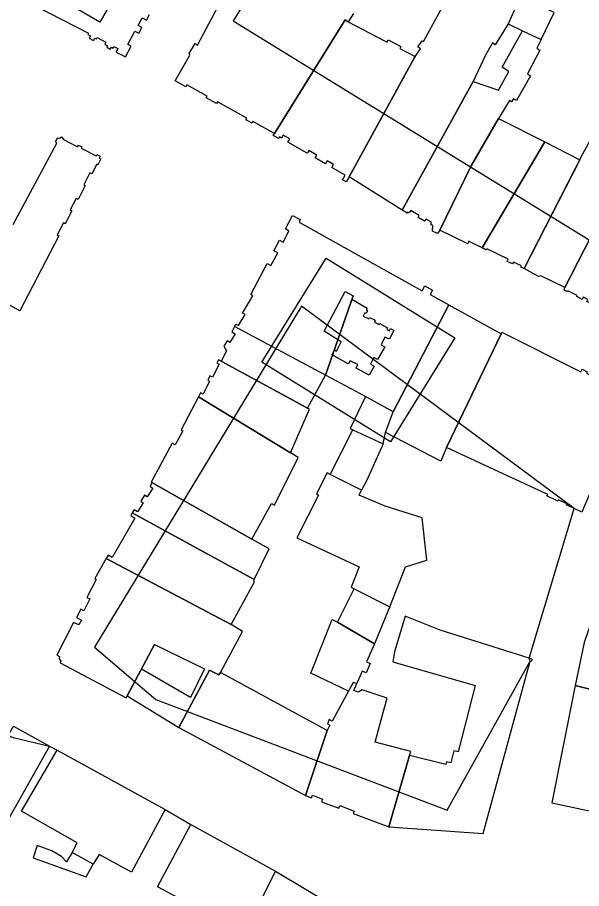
# Model space of a CAD drawing. Extents: x -293619 to -291580, y 30940 to 32770.
# Drawn here: x -291632.923 to -291630.174, y 30969.99 to 30974.237 of the extents above; entities that cross this region are included whole.
import ezdxf

# ---------------------------------------------------------------- set-up
doc = ezdxf.new("R2010")
doc.units = 0
doc.layers.add('RAMKA_I_OPISY', color=7, linetype='Continuous')

msp = doc.modelspace()

# ---------------------------------------------------------------- linework, layer by layer
at = {"layer": 'RAMKA_I_OPISY'}
for points in [[(-291633.1467, 30977.0536), (-291631.4474, 30976.0706), (-291632.5218, 30974.2134), (-291634.2211, 30975.1965)], [(-291629.3552, 30973.4126), (-291629.2348, 30973.6328), (-291628.8757, 30974.6465), (-291630.9206, 30975.74), (-291631.8721, 30974.2205), (-291629.8414, 30972.9708)], [(-291630.4718, 30974.3397), (-291630.5308, 30974.206), (-291630.4621, 30974.1714), (-291630.3707, 30974.1284), (-291630.3071, 30974.2604)], [(-291631.3055, 30973.46), (-291631.3202, 30973.4351), (-291631.3383, 30973.4453), (-291631.3256, 30973.4673), (-291631.3902, 30973.5047), (-291631.3818, 30973.5193), (-291631.4131, 30973.5374), (-291631.4212, 30973.5227), (-291631.472, 30973.5521), (-291631.464, 30973.5657), (-291631.5029, 30973.5882), (-291631.5107, 30973.5745), (-291631.6045, 30973.6288), (-291631.5958, 30973.6445), (-291631.6283, 30973.662), (-291631.6356, 30973.6486), (-291631.6453, 30973.6547), (-291631.6496, 30973.6466), (-291631.6772, 30973.6615), (-291631.6707, 30973.6712), (-291631.3258, 30974.2242), (-291631.3118, 30974.2155), (-291631.1679, 30974.1409), (-291631.1212, 30974.1167), (-291631.1159, 30974.1271), (-291631.054, 30974.095), (-291631.0589, 30974.0854), (-291630.9849, 30974.0463), (-291630.9879, 30974.0419)], [(-291630.8649, 30973.2003), (-291630.8752, 30973.1832), (-291630.8998, 30973.1943), (-291630.8992, 30973.2222), (-291630.9076, 30973.2279), (-291630.9047, 30973.2386), (-291630.9317, 30973.2539), (-291630.9385, 30973.243), (-291630.9698, 30973.2619), (-291630.9643, 30973.2709), (-291631.0059, 30973.2959), (-291631.0134, 30973.2833), (-291631.021, 30973.2876), (-291631.0242, 30973.2822), (-291631.0475, 30973.2966), (-291631.0361, 30973.3179), (-291630.7023, 30973.925), (-291630.5787, 30973.8828), (-291630.5284, 30973.9726), (-291630.56, 30973.9948), (-291630.4621, 30974.1714), (-291630.3707, 30974.1284), (-291630.392, 30974.0873), (-291630.3771, 30974.0772), (-291630.4367, 30973.9623), (-291630.4218, 30973.9516), (-291630.4915, 30973.8318), (-291630.5057, 30973.8401), (-291630.5145, 30973.825), (-291630.5251, 30973.8311), (-291630.5792, 30973.7443), (-291630.7118, 30973.5132)], [(-291630.6579, 30973.1134), (-291630.711, 30973.1396), (-291630.7226, 30973.1454), (-291630.7285, 30973.1329), (-291630.8649, 30973.2003), (-291630.7118, 30973.5132), (-291630.5792, 30973.7443), (-291630.352, 30973.6296)], [(-291630.2549, 30972.9195), (-291630.3723, 30972.9774), (-291630.3831, 30972.973), (-291630.454, 30973.0123), (-291630.1678, 30973.5717), (-291630.1212, 30973.6553), (-291630.0842, 30973.728), (-291630.06, 30973.7156), (-291630.099, 30973.6393), (-291629.9308, 30973.5438), (-291629.9722, 30973.4702)], [(-291630.454, 30973.0123), (-291630.4697, 30973.0196), (-291630.467, 30973.025), (-291630.5059, 30973.0434), (-291630.51, 30973.0353), (-291630.5359, 30973.0474), (-291630.5305, 30973.0588), (-291630.6352, 30973.1086), (-291630.6382, 30973.1023), (-291630.6579, 30973.1134), (-291630.352, 30973.6296), (-291630.1827, 30973.5425)], [(-291630.0352, 30972.8026), (-291630.1156, 30972.8429), (-291630.1188, 30972.8367), (-291630.1475, 30972.8513), (-291630.1423, 30972.8613), (-291630.1651, 30972.8729), (-291630.1705, 30972.8619), (-291630.1974, 30972.8757), (-291630.195, 30972.8807), (-291630.2404, 30972.9036), (-291630.2427, 30972.8989), (-291630.2579, 30972.9065), (-291630.2549, 30972.9195), (-291629.9722, 30973.4702), (-291629.7328, 30973.3412)], [(-291631.5444, 30973.2514), (-291631.5504, 30973.2392), (-291631.222, 30973.0547), (-291630.9504, 30972.9046), (-291630.9377, 30972.9276), (-291630.8998, 30972.9068), (-291630.9109, 30972.8867), (-291630.8197, 30972.8362), (-291631.0913, 30972.3143), (-291631.2266, 30972.3885), (-291631.4219, 30972.4931), (-291631.2866, 30972.8788), (-291631.2929, 30972.8639), (-291631.2178, 30972.8188), (-291631.2227, 30972.8105), (-291631.2161, 30972.8073), (-291631.2231, 30972.7925), (-291631.2302, 30972.7959), (-291631.2374, 30972.7809), (-291631.2099, 30972.7678), (-291631.2071, 30972.7737), (-291631.1799, 30972.7607), (-291631.1824, 30972.7507), (-291631.1603, 30972.7401), (-291631.1567, 30972.7447), (-291631.119, 30972.7237), (-291631.1225, 30972.7159), (-291631.1092, 30972.7095), (-291631.1042, 30972.7199), (-291631.0883, 30972.7123), (-291631.1097, 30972.6674), (-291631.1322, 30972.6781), (-291631.151, 30972.6398), (-291631.1324, 30972.631), (-291631.1674, 30972.5692), (-291631.1857, 30972.578), (-291631.2014, 30972.5461), (-291631.1845, 30972.5367), (-291631.2086, 30972.4926), (-291631.2728, 30972.5269), (-291631.264, 30972.5439), (-291631.3021, 30972.5628), (-291631.3112, 30972.5484), (-291631.3888, 30972.5922), (-291631.3778, 30972.6156), (-291631.3671, 30972.6104), (-291631.3444, 30972.6558), (-291631.4273, 30972.7066), (-291631.3264, 30972.9007), (-291631.2866, 30972.8788), (-291631.4219, 30972.4931), (-291631.865, 30972.7307), (-291631.8585, 30972.7417), (-291631.846, 30972.7342), (-291631.8136, 30972.788), (-291631.8263, 30972.7956), (-291631.7754, 30972.8802), (-291631.7846, 30972.8857), (-291631.7051, 30973.0366), (-291631.6875, 30973.0274), (-291631.6545, 30973.0896), (-291631.6726, 30973.0994), (-291631.6456, 30973.151), (-291631.6283, 30973.1418), (-291631.6004, 30973.1946), (-291631.6161, 30973.2054), (-291631.5828, 30973.2711)], [(-291631.4177, 30973.0631), (-291630.7913, 30972.6748), (-291631.1053, 30972.1684), (-291631.7316, 30972.5568)], [(-291630.4288, 30971.113), (-291630.2102, 30971.8422), (-291631.5384, 30972.8288), (-291632.5467, 30971.1673), (-291632.2485, 30970.9116), (-291630.8283, 30970.372), (-291630.4248, 30971.0987)], [(-291630.8197, 30972.8362), (-291630.566, 30972.6936), (-291630.8322, 30972.1396), (-291630.8595, 30972.0741), (-291631.1292, 30972.2124), (-291631.0913, 30972.3143)], [(-291631.865, 30972.7307), (-291631.8785, 30972.7039), (-291631.8623, 30972.6944), (-291631.8871, 30972.6522), (-291631.9015, 30972.6606), (-291631.9166, 30972.6346), (-291631.9036, 30972.6108), (-291631.9296, 30972.5605), (-291631.5095, 30972.3321), (-291631.4219, 30972.4931)], [(-291630.566, 30972.6936), (-291630.5619, 30972.7028), (-291630.1767, 30972.5094), (-291630.1705, 30972.5216), (-291630.1461, 30972.5094), (-291630.1499, 30972.5018), (-291630.0763, 30972.4647), (-291630.0715, 30972.4742), (-291630.0355, 30972.4561), (-291630.0401, 30972.4466), (-291629.9901, 30972.4215), (-291629.9814, 30972.4388), (-291629.9208, 30972.4085), (-291629.9576, 30972.3097), (-291629.9673, 30972.3089), (-291630.1729, 30971.8244), (-291630.2476, 30971.8599), (-291630.2447, 30971.8659), (-291630.2854, 30971.8852), (-291630.2885, 30971.8788), (-291630.3423, 30971.9037), (-291630.3387, 30971.9115), (-291630.623, 30972.043), (-291630.8322, 30972.1396)], [(-291631.9296, 30972.5605), (-291631.9431, 30972.567), (-291631.9507, 30972.5518), (-291631.9402, 30972.5464), (-291631.9718, 30972.4834), (-291631.9845, 30972.4899), (-291631.9956, 30972.4674), (-291631.9864, 30972.4629), (-291632.0181, 30972.3998), (-291632.0305, 30972.406), (-291632.04, 30972.3863), (-291631.5913, 30972.1133), (-291631.4992, 30972.3265), (-291631.5095, 30972.3321)], [(-291632.04, 30972.3863), (-291632.1252, 30972.2259), (-291632.1174, 30972.2218), (-291632.1541, 30972.1528), (-291632.1685, 30972.1607), (-291632.2705, 30971.9708), (-291632.2672, 30971.9692), (-291631.7807, 30971.6935), (-291631.6845, 30971.8674), (-291631.6695, 30971.8589), (-291631.5544, 30972.0909), (-291631.5913, 30972.1133)], [(-291631.2266, 30972.3885), (-291631.302, 30972.2324), (-291631.2884, 30972.2261), (-291631.1411, 30972.1585), (-291631.1292, 30972.2124), (-291631.0913, 30972.3143)], [(-291631.1411, 30972.1585), (-291631.2203, 30971.9808), (-291631.2466, 30971.9326), (-291631.3989, 30972.0087), (-291631.2884, 30972.2261)], [(-291631.3989, 30972.0087), (-291631.4138, 30972.0168), (-291631.4651, 30971.9149), (-291631.4564, 30971.9071), (-291631.5611, 30971.6994), (-291631.2576, 30971.5585), (-291631.2969, 30971.4586), (-291631.2814, 30971.4514), (-291631.1086, 30971.364), (-291631.0321, 30971.5585), (-291630.9271, 30971.5913), (-291630.9504, 30971.7974), (-291631.1308, 30971.8537), (-291631.2578, 30971.908), (-291631.2466, 30971.9326)], [(-291632.2672, 30971.9692), (-291632.2759, 30971.9502), (-291632.2632, 30971.9421), (-291632.2902, 30971.8988), (-291632.304, 30971.9072), (-291632.3221, 30971.8783), (-291632.31, 30971.8707), (-291632.3373, 30971.8269), (-291632.3535, 30971.8369), (-291632.3635, 30971.8209), (-291631.7697, 30971.496), (-291631.6962, 30971.6456), (-291631.7807, 30971.6935)], [(-291632.3635, 30971.8209), (-291632.37, 30971.8082), (-291632.3513, 30971.7958), (-291632.4617, 30971.6034), (-291632.4801, 30971.6151), (-291632.4912, 30971.5991), (-291631.8809, 30971.2767), (-291631.7697, 30971.4819), (-291631.7697, 30971.496)], [(-291632.4912, 30971.5991), (-291632.5461, 30971.5006), (-291632.5394, 30971.4963), (-291632.5843, 30971.4095), (-291632.5696, 30971.4019), (-291632.5994, 30971.3443), (-291632.6137, 30971.3519), (-291632.6348, 30971.311), (-291632.6114, 30971.2989), (-291632.6239, 30971.2747), (-291632.6489, 30971.2876), (-291632.7311, 30971.1281), (-291632.7184, 30971.1217), (-291632.7187, 30971.1092), (-291632.7117, 30971.0987), (-291632.7152, 30971.0908), (-291632.393, 30970.9201), (-291632.3876, 30970.9291), (-291632.2549, 30971.1794), (-291632.0117, 30971.0616), (-291632.0791, 30970.9216), (-291632.318, 30971.059), (-291632.2549, 30971.1794), (-291632.3876, 30970.9291), (-291632.1368, 30970.7743), (-291631.9872, 30971.054), (-291631.9412, 30971.0313), (-291631.9334, 30971.0429), (-291631.8252, 30971.2437), (-291631.8809, 30971.2767)], [(-291631.1162, 30971.3451), (-291631.1827, 30971.1831), (-291631.3624, 30971.2886), (-291631.2814, 30971.4514), (-291631.1086, 30971.364)], [(-291630.0896, 30971.3897), (-291630.1425, 30971.2407), (-291630.1607, 30971.1893), (-291630.2054, 30970.9796), (-291629.7358, 30970.863), (-291629.6427, 30970.8398), (-291629.6376, 30970.8511), (-291629.5949, 30970.9701), (-291629.5783, 30971.0166), (-291629.5378, 30971.1298)], [(-291631.1124, 30970.2906), (-291630.6531, 30970.2576), (-291630.4248, 30971.0987), (-291630.4161, 30971.1003), (-291630.4137, 30971.1084), (-291630.4288, 30971.113), (-291630.8619, 30971.2501), (-291631.0329, 30971.3175), (-291631.0845, 30971.1438), (-291631.0927, 30971.0954), (-291630.6915, 30970.9802), (-291630.7747, 30970.6568), (-291630.7963, 30970.6617), (-291630.8103, 30970.6023), (-291630.8319, 30970.6072), (-291630.8354, 30970.5953), (-291631.0115, 30970.6391)], [(-291631.1827, 30971.1831), (-291631.2211, 30971.0952), (-291631.2034, 30971.0875), (-291631.2236, 30971.0413), (-291631.2431, 30971.0498), (-291631.2692, 30970.99), (-291631.2866, 30970.9944), (-291631.3096, 30970.9526), (-291631.4936, 30971.04), (-291631.3889, 30971.3007), (-291631.3624, 30971.2886)], [(-291635.4373, 30967.7541), (-291635.4398, 30967.8528), (-291634.6545, 30969.8503), (-291634.478, 30970.1306), (-291633.7396, 30971.0394), (-291632.9443, 30970.727), (-291632.7669, 30970.684), (-291632.7295, 30970.6645), (-291632.2023, 30970.3745), (-291632.0779, 30970.3028), (-291631.6659, 30970.074), (-291631.3589, 30969.8904), (-291631.2784, 30969.849), (-291631.6843, 30969.0712), (-291632.0963, 30969.2936), (-291632.4522, 30969.1176), (-291632.5054, 30969.012), (-291632.55, 30968.9262), (-291633.1857, 30968.6963), (-291633.5124, 30968.611), (-291633.9384, 30967.688), (-291635.2307, 30967.2619)], [(-291631.4127, 30970.7608), (-291631.9334, 30971.0429), (-291631.9412, 30971.0313), (-291631.9872, 30971.054), (-291632.1368, 30970.7743), (-291631.5182, 30970.4427)], [(-291631.5182, 30970.4427), (-291631.489, 30970.4316), (-291631.4841, 30970.4443), (-291631.4365, 30970.4264), (-291631.4413, 30970.4129), (-291631.3564, 30970.381), (-291631.3515, 30970.394), (-291631.2817, 30970.3677), (-291631.2863, 30970.3558), (-291631.1124, 30970.2906), (-291631.0115, 30970.6391), (-291631.0053, 30970.6583), (-291631.1792, 30970.7037), (-291631.1435, 30970.836), (-291631.1214, 30970.9175), (-291631.2435, 30970.9584), (-291631.2615, 30970.9469), (-291631.2839, 30970.9552), (-291631.2692, 30970.99), (-291631.2866, 30970.9944), (-291631.3096, 30970.9526), (-291631.3886, 30970.8065), (-291631.4038, 30970.8133), (-291631.4121, 30970.7933), (-291631.3997, 30970.787), (-291631.4127, 30970.7608)], [(-291630.2054, 30970.9796), (-291630.3193, 30970.4083), (-291630.0071, 30970.3404), (-291630.0057, 30970.3461), (-291629.3987, 30970.401), (-291629.3652, 30970.5377), (-291629.3105, 30970.7603), (-291629.5253, 30970.8179), (-291629.5283, 30970.806), (-291629.5767, 30970.6101), (-291629.9494, 30970.5881), (-291629.9284, 30970.6971), (-291629.8808, 30970.6925), (-291629.8268, 30970.7108), (-291629.8049, 30970.8371), (-291629.7454, 30970.8234), (-291629.7358, 30970.863)], [(-291632.9421, 30970.7822), (-291632.7669, 30970.684), (-291633.0218, 30970.2339), (-291633.1718, 30970.3199), (-291633.1997, 30970.3362), (-291633.1732, 30970.3832)], [(-291632.7295, 30970.6645), (-291632.6113, 30970.5996), (-291632.2023, 30970.3745), (-291632.3676, 30970.0699), (-291632.5245, 30970.1562), (-291632.5537, 30970.1089), (-291632.6564, 30970.165), (-291632.6322, 30970.2125), (-291632.9035, 30970.3668)], [(-291632.0779, 30970.3028), (-291631.6659, 30970.074), (-291631.819, 30969.7694), (-291631.9799, 30969.8585), (-291632.007, 30969.8109), (-291632.1136, 30969.8703), (-291632.0873, 30969.9176), (-291632.2407, 30969.999)], [(-291632.6564, 30970.165), (-291632.6835, 30970.1194), (-291632.7077, 30970.1456), (-291632.7552, 30970.1737), (-291632.827, 30970.1999), (-291632.8464, 30970.1388), (-291632.5886, 30970.0477), (-291632.5537, 30970.1089)]]:
    msp.add_lwpolyline(points, close=True, dxfattribs=at)
for points in [[(-291631.2855, 30974.2555), (-291631.3118, 30974.2155), (-291631.3258, 30974.2242), (-291631.6707, 30973.6712), (-291631.7752, 30973.7288), (-291631.7795, 30973.7207), (-291631.8095, 30973.7372), (-291631.8046, 30973.7462), (-291631.8892, 30973.7929), (-291631.948, 30973.8254), (-291631.9523, 30973.8173), (-291632.0029, 30973.8449), (-291631.9983, 30973.853), (-291632.0973, 30973.9077), (-291632.1025, 30973.8982), (-291632.1547, 30973.9271), (-291632.0833, 30974.0532), (-291632.0862, 30974.0616), (-291632.057, 30974.1097), (-291632.0451, 30974.1021), (-291631.8909, 30974.3943)], [(-291630.4718, 30974.3397), (-291630.5308, 30974.206), (-291630.5944, 30974.1027), (-291630.6084, 30974.1132), (-291630.6414, 30974.0526), (-291630.7023, 30973.925), (-291631.0361, 30973.3179), (-291631.0475, 30973.2966), (-291631.3055, 30973.46), (-291630.9879, 30974.0419), (-291630.9592, 30974.0839), (-291630.972, 30974.0926), (-291630.9511, 30974.1232), (-291630.9446, 30974.1187), (-291630.8601, 30974.2741)], [(-291632.8334, 30974.2912), (-291632.5764, 30974.1595), (-291632.5797, 30974.1535), (-291632.5672, 30974.1473), (-291632.5734, 30974.1354), (-291632.5515, 30974.1243), (-291632.5458, 30974.1354), (-291632.5383, 30974.1316), (-291632.5345, 30974.1389), (-291632.4915, 30974.1168), (-291632.4972, 30974.1059), (-291632.4834, 30974.0989), (-291632.4877, 30974.0911), (-291632.4701, 30974.0819), (-291632.465, 30974.0919), (-291632.4566, 30974.0875), (-291632.4528, 30974.0946), (-291632.4336, 30974.0848), (-291632.4422, 30974.0678), (-291632.3962, 30974.0443), (-291632.3692, 30974.097), (-291632.3849, 30974.1051), (-291632.3513, 30974.1703), (-291632.3305, 30974.1598), (-291632.3162, 30974.1874), (-291632.3343, 30974.1966), (-291632.3148, 30974.2344), (-291632.2932, 30974.2233), (-291632.2788, 30974.2509)], [(-291632.9435, 30973.2267), (-291632.7313, 30973.623), (-291632.7379, 30973.6303), (-291632.7263, 30973.6497), (-291632.7159, 30973.6477), (-291632.708, 30973.6547), (-291632.6989, 30973.6415), (-291632.6299, 30973.6061), (-291632.626, 30973.6136), (-291632.6095, 30973.6051), (-291632.6121, 30973.6001), (-291632.5384, 30973.5623), (-291632.5355, 30973.5681), (-291632.5199, 30973.56), (-291632.5242, 30973.5511), (-291632.5158, 30973.5468), (-291632.5307, 30973.5178), (-291632.5364, 30973.5208), (-291632.5599, 30973.4746), (-291632.5696, 30973.4794), (-291632.5997, 30973.4207), (-291632.5929, 30973.4172), (-291632.6275, 30973.3493), (-291632.6373, 30973.3545), (-291632.6659, 30973.2985), (-291632.6584, 30973.2944), (-291632.6908, 30973.2308), (-291632.6987, 30973.2349), (-291632.7287, 30973.1765), (-291632.7206, 30973.1721), (-291632.9118, 30972.8056), (-291633.0401, 30972.8765)]]:
    msp.add_lwpolyline(points, dxfattribs=at)

doc.saveas('drawing.dxf')
